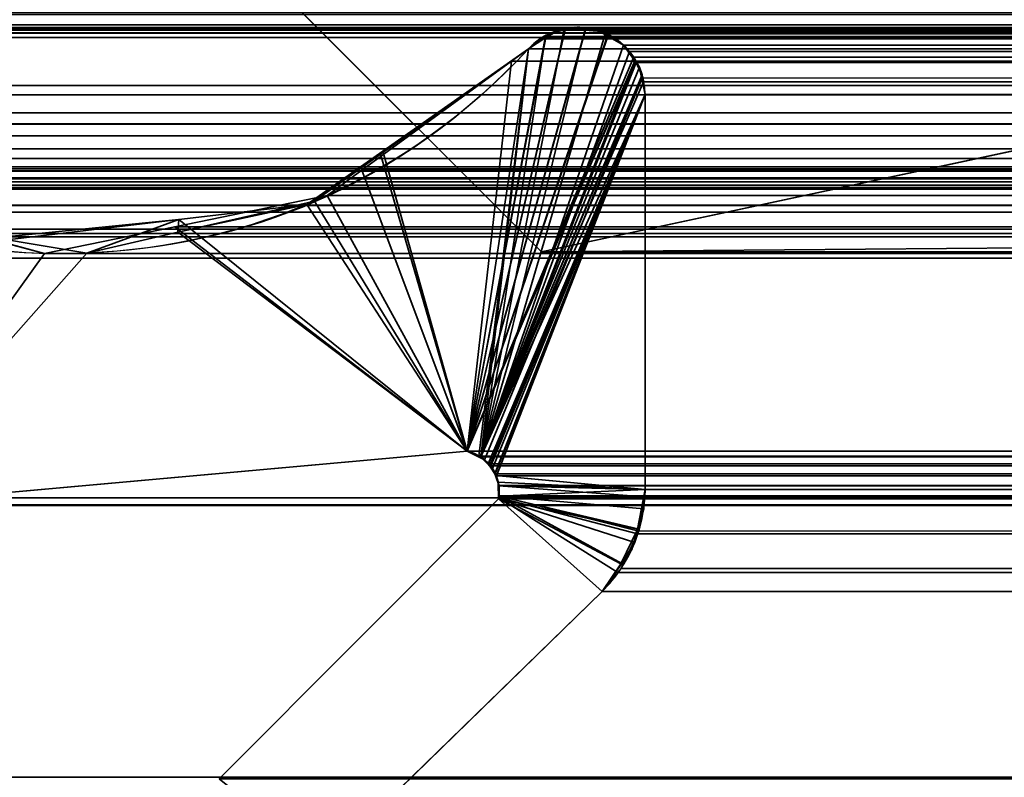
# Model space of a CAD drawing. Header units: millimetres. Extents: x -603 to 3703, y -115 to 249.
# Tile 771 of 1056: x 2499.66 to 2504.07, y 2.65 to 6.04. Entities that reach past the tile are written whole.
import ezdxf

# ---------------------------------------------------------------- set-up
doc = ezdxf.new("R2010")
doc.units = ezdxf.units.MM
doc.layers.add('151', color=7, linetype='Continuous', true_color=0xffffff)

# ---------------------------------------------------------------- blocks, each defined once
blk = doc.blocks.new('UG_SURFACE_003')
at = {"layer": '151', "color": 252, "linetype": 'Continuous', "lineweight": 35}
for points in [[(3703.0001, -13.3, 2212.25), (3703.0001, 230.4, 2212.25), (2296.9999, 230.4, 2212.25), (2296.9999, -13.3, 2212.25)], [(2447, -13.3, 2062.2499), (2447, 230.4, 2062.2499), (3553, 230.4, 2062.2499), (3553, -13.3, 2062.2499)]]:
    blk.add_3dface(points, dxfattribs=at)
blk = doc.blocks.new('UG_SURFACE_206')
at = {"layer": '151', "color": 252, "linetype": 'Continuous', "lineweight": 35}
for points in [[(2539.3, 13.42, 2008.75), (2539.3, 13, 2008.75), (2502.0001, 5, 2008.75), (2497.4999, 9.5, 2008.75)], [(3446.8, 13, 2010.2501), (3444.2999, 13, 2010.2501), (2497.4999, 9.5, 2010.2501), (2502.0001, 5, 2010.2501)], [(3497.9999, 5, 2008.75), (2502.0001, 5, 2008.75), (2539.3, 13, 2008.75), (2541.8, 13, 2008.75)], [(2502.0001, 5, 2010.2501), (3458.2, 13, 2010.2501), (3446.8, 13, 2010.2501)], [(2502.0001, 5, 2010.2501), (3497.9999, 5, 2010.2501), (3460.7, 13, 2010.2501), (3458.2, 13, 2010.2501)], [(2497.4999, 9.5, 2010.2501), (2497.4999, 9.5, 2008.75), (2502.0001, 5, 2008.75), (2502.0001, 5, 2010.2501)], [(3497.9999, 5, 2008.75), (3497.9999, 5, 2010.2501), (2502.0001, 5, 2010.2501), (2502.0001, 5, 2008.75)]]:
    blk.add_3dface(points, dxfattribs=at)
blk = doc.blocks.new('UG_SURFACE_222')
at = {"layer": '151', "color": 7, "linetype": 'Continuous', "lineweight": 35}
for points in [[(2501.6658, 4.1071, -7.75), (2502.1052, 5.9951, -7.75), (2502.1501, 6.0064, -7.75), (2502.1963, 5.9997, -7.75)], [(2501.6658, 4.1071, -7.75), (2502.1963, 5.9997, -7.75), (2502.2597, 5.9906, -7.75), (2502.295, 5.9696, -7.75)], [(2502.1968, 5.9944, 2005.053), (2502.1501, 6.0064, -7.75), (2502.1052, 5.9951, -7.75)], [(2502.1968, 5.9944, 2005.053), (2502.1963, 5.9997, -7.75), (2502.1501, 6.0064, -7.75)], [(2502.1963, 5.9997, -7.75), (2502.1968, 5.9944, 2005.053), (2502.2492, 5.9939, 2005.0008)], [(2502.2492, 5.9939, 2005.0008), (2502.2597, 5.9906, -7.75), (2502.1963, 5.9997, -7.75)], [(2501.6658, 4.1071, 2005.5842), (2502.1036, 5.9952, 2005.1463), (2502.0807, 5.9954, 2005.1694), (2502.0185, 5.9606, 2005.2316)], [(2502.1968, 5.9944, 2005.053), (2502.1036, 5.9952, 2005.1463), (2501.6658, 4.1071, 2005.5842)], [(2502.0177, 5.9668, -7.75), (2502.0306, 5.9764, -7.75), (2502.1052, 5.9951, -7.75), (2501.6658, 4.1071, -7.75)], [(2502.296, 5.9673, 2004.9541), (2502.2492, 5.9939, 2005.0008), (2502.1968, 5.9944, 2005.053), (2501.6658, 4.1071, 2005.5842)], [(2502.295, 5.9696, -7.75), (2502.3668, 5.9269, -7.75), (2502.4173, 5.8558, -7.75), (2501.6658, 4.1071, -7.75)], [(2502.4123, 5.8734, 2004.8378), (2502.3668, 5.9269, 2004.8833), (2502.296, 5.9673, 2004.9541), (2501.6658, 4.1071, 2005.5842)], [(2501.6658, 4.1071, -7.75), (2501.9407, 5.9099, -7.75), (2502.0177, 5.9668, -7.75)], [(2502.0185, 5.9606, 2005.2316), (2501.9574, 5.9264, 2005.2927), (2501.9407, 5.9099, 2005.3091), (2501.6658, 4.1071, 2005.5842)], [(2502.0185, 5.9606, 2005.2316), (2502.0177, 5.9668, -7.75), (2501.9407, 5.9099, -7.75)], [(2501.9407, 5.9099, -7.75), (2501.9574, 5.9264, 2005.2927), (2502.0185, 5.9606, 2005.2316)], [(2502.0306, 5.9764, -7.75), (2502.0177, 5.9668, -7.75), (2502.0185, 5.9606, 2005.2316)], [(2502.0306, 5.9764, -7.75), (2502.0185, 5.9606, 2005.2316), (2502.0807, 5.9954, 2005.1694)], [(2502.0306, 5.9764, -7.75), (2502.0807, 5.9954, 2005.1694), (2502.1036, 5.9952, 2005.1463)], [(2502.1036, 5.9952, 2005.1463), (2502.1052, 5.9951, -7.75), (2502.0306, 5.9764, -7.75)], [(2502.1052, 5.9951, -7.75), (2502.1036, 5.9952, 2005.1463), (2502.1968, 5.9944, 2005.053)], [(2502.2492, 5.9939, 2005.0008), (2502.295, 5.9696, -7.75), (2502.2597, 5.9906, -7.75)], [(2502.2492, 5.9939, 2005.0008), (2502.296, 5.9673, 2004.9541), (2502.295, 5.9696, -7.75)], [(2502.295, 5.9696, -7.75), (2502.296, 5.9673, 2004.9541), (2502.3668, 5.9269, 2004.8833)], [(2502.3668, 5.9269, 2004.8833), (2502.3668, 5.9269, -7.75), (2502.295, 5.9696, -7.75)], [(2501.2779, 5.4379, -7.75), (2501.2887, 5.4518, 2005.9614), (2501.9407, 5.9099, 2005.3091)], [(2501.9407, 5.9099, 2005.3091), (2501.9407, 5.9099, -7.75), (2501.2779, 5.4379, -7.75)], [(2501.2779, 5.4379, -7.75), (2501.9407, 5.9099, -7.75), (2501.6658, 4.1071, -7.75)], [(2501.6658, 4.1071, 2005.5842), (2501.9407, 5.9099, 2005.3091), (2501.2887, 5.4518, 2005.9614)], [(2501.9407, 5.9099, -7.75), (2501.9407, 5.9099, 2005.3091), (2501.9574, 5.9264, 2005.2927)], [(2502.3668, 5.9269, -7.75), (2502.3668, 5.9269, 2004.8833), (2502.4123, 5.8734, 2004.8378)], [(2502.4123, 5.8734, 2004.8378), (2502.4173, 5.8558, -7.75), (2502.3668, 5.9269, -7.75)], [(2501.6658, 4.1071, 2005.5842), (2502.4199, 5.8573, 2004.8301), (2502.4123, 5.8734, 2004.8378)], [(2502.4123, 5.8734, 2004.8378), (2502.4199, 5.8573, 2004.8301), (2502.4173, 5.8558, -7.75)], [(2502.4199, 5.8573, 2004.8301), (2501.6658, 4.1071, 2005.5842), (2501.7235, 4.0792, 2005.5263)], [(2502.4173, 5.8558, -7.75), (2502.4376, 5.8271, -7.75), (2501.7245, 4.083, -7.75), (2501.6658, 4.1071, -7.75)], [(2502.4502, 5.793, 2004.7996), (2502.4199, 5.8573, 2004.8301), (2501.7235, 4.0792, 2005.5263)], [(2501.7245, 4.083, -7.75), (2502.4376, 5.8271, -7.75), (2502.4474, 5.7817, -7.75)], [(2502.4376, 5.8271, -7.75), (2502.4173, 5.8558, -7.75), (2502.4199, 5.8573, 2004.8301)], [(2502.4376, 5.8271, -7.75), (2502.4199, 5.8573, 2004.8301), (2502.4502, 5.793, 2004.7996)], [(2502.4502, 5.793, 2004.7996), (2502.4474, 5.7817, -7.75), (2502.4376, 5.8271, -7.75)], [(2501.7235, 4.0792, 2005.5263), (2501.7447, 4.069, 2005.5051), (2502.4519, 5.7826, 2004.7982), (2502.4502, 5.793, 2004.7996)], [(2502.4474, 5.7817, -7.75), (2502.4633, 5.7056, -7.75), (2501.7278, 4.0816, -7.75), (2501.7245, 4.083, -7.75)], [(2502.4633, 5.7056, 2004.7867), (2502.4519, 5.7826, 2004.7982), (2501.7447, 4.069, 2005.5051), (2501.7667, 4.0415, 2005.4834)], [(2502.4502, 5.793, 2004.7996), (2502.4519, 5.7826, 2004.7982), (2502.4474, 5.7817, -7.75)], [(2502.4474, 5.7817, -7.75), (2502.4519, 5.7826, 2004.7982), (2502.4633, 5.7056, 2004.7867)], [(2502.4633, 5.7056, 2004.7867), (2502.4633, 5.7056, -7.75), (2502.4474, 5.7817, -7.75)], [(2501.7667, 4.0429, -7.75), (2501.7278, 4.0816, -7.75), (2502.4633, 5.7056, -7.75)], [(2502.4633, 5.7056, -7.75), (2501.7803, 4.0294, -7.75), (2501.7667, 4.0429, -7.75)], [(2501.7667, 4.0415, 2005.4834), (2501.7912, 4.0105, 2005.4588), (2502.4633, 5.7056, 2004.7867)], [(2501.7936, 3.9977, -7.75), (2501.7803, 4.0294, -7.75), (2502.4633, 5.7056, -7.75), (2502.4633, 3.935, -7.75)], [(2502.4633, 3.935, 2004.7867), (2502.4633, 5.7056, 2004.7867), (2501.7912, 4.0105, 2005.4588), (2501.7951, 3.998, 2005.455)], [(2502.4633, 5.7056, 2004.7867), (2502.4633, 3.935, 2004.7867), (2502.4633, 3.935, -7.75), (2502.4633, 5.7056, -7.75)], [(2500.9487, 5.2131, 2006.3012), (2501.2887, 5.4518, 2005.9614), (2501.2779, 5.4379, -7.75)], [(2501.2887, 5.4518, 2005.9614), (2500.9487, 5.2131, 2006.3012), (2501.6658, 4.1071, 2005.5842)], [(2500.9487, 5.2131, 2006.3012), (2501.2779, 5.4379, -7.75), (2500.9825, 5.2275, -7.75)], [(2501.6658, 4.1071, -7.75), (2500.9825, 5.2275, -7.75), (2501.2779, 5.4379, -7.75)], [(2500.9487, 5.2131, 2006.3012), (2500.9825, 5.2275, -7.75), (2500.3707, 5.0877, -7.75)], [(2500.3707, 5.0877, -7.75), (2500.9825, 5.2275, -7.75), (2501.6658, 4.1071, -7.75)], [(2500.3707, 5.0877, -7.75), (2500.375, 5.1452, 2006.875), (2500.9487, 5.2131, 2006.3012)], [(2501.6658, 4.1071, 2005.5842), (2500.9487, 5.2131, 2006.3012), (2500.375, 5.1452, 2006.875)], [(2498.9631, 3.8635, 2008.287), (2501.6658, 4.1071, 2005.5842), (2500.375, 5.1452, 2006.875), (2499.5408, 5.0464, 2007.7093)], [(2499.552, 5.0629, -7.75), (2499.5408, 5.0464, 2007.7093), (2500.375, 5.1452, 2006.875)], [(2500.375, 5.1452, 2006.875), (2499.9633, 4.9946, -7.75), (2499.552, 5.0629, -7.75)], [(2500.375, 5.1452, 2006.875), (2500.3707, 5.0877, -7.75), (2499.9633, 4.9946, -7.75)], [(2501.6658, 4.1071, -7.75), (2498.9631, 3.8635, -7.75), (2499.9633, 4.9946, -7.75), (2500.3707, 5.0877, -7.75)], [(2499.552, 5.0629, -7.75), (2499.9633, 4.9946, -7.75), (2498.9631, 3.8635, -7.75)], [(2498.9631, 3.8635, -7.75), (2501.6658, 4.1071, -7.75), (2501.6658, 4.1071, 2005.5842), (2498.9631, 3.8635, 2008.287)], [(2501.6658, 4.1071, -7.75), (2501.7245, 4.083, -7.75), (2501.7235, 4.0792, 2005.5263)], [(2501.7235, 4.0792, 2005.5263), (2501.6658, 4.1071, 2005.5842), (2501.6658, 4.1071, -7.75)], [(2501.7447, 4.069, 2005.5051), (2501.7235, 4.0792, 2005.5263), (2501.7245, 4.083, -7.75)], [(2501.7245, 4.083, -7.75), (2501.7278, 4.0816, -7.75), (2501.7667, 4.0415, 2005.4834)], [(2501.7667, 4.0415, 2005.4834), (2501.7447, 4.069, 2005.5051), (2501.7245, 4.083, -7.75)], [(2501.7278, 4.0816, -7.75), (2501.7667, 4.0429, -7.75), (2501.7667, 4.0415, 2005.4834)], [(2501.7667, 4.0429, -7.75), (2501.7803, 4.0294, -7.75), (2501.7951, 3.998, 2005.455)], [(2501.7951, 3.998, 2005.455), (2501.7912, 4.0105, 2005.4588), (2501.7667, 4.0429, -7.75)], [(2501.7912, 4.0105, 2005.4588), (2501.7667, 4.0415, 2005.4834), (2501.7667, 4.0429, -7.75)], [(2501.7803, 4.0294, -7.75), (2501.7936, 3.9977, -7.75), (2501.7951, 3.998, 2005.455)], [(2501.8084, 3.9554, 2005.4417), (2501.7951, 3.998, 2005.455), (2501.7936, 3.9977, -7.75)], [(2502.4633, 3.935, -7.75), (2501.806, 3.9681, -7.75), (2501.7936, 3.9977, -7.75)], [(2501.8084, 3.9554, 2005.4417), (2501.7936, 3.9977, -7.75), (2501.806, 3.9681, -7.75)], [(2501.7951, 3.998, 2005.455), (2501.8084, 3.9554, 2005.4417), (2502.4633, 3.935, 2004.7867)], [(2501.806, 3.9526, -7.75), (2501.806, 3.9681, -7.75), (2502.4633, 3.935, -7.75)], [(2501.8084, 3.9554, 2005.4417), (2501.806, 3.9681, -7.75), (2501.806, 3.9526, -7.75)], [(2501.806, 3.9526, -7.75), (2501.8084, 3.9526, 2005.4417), (2501.8084, 3.9554, 2005.4417)], [(2501.8063, 3.9051, -7.75), (2501.806, 3.9526, -7.75), (2502.4633, 3.935, -7.75)], [(2501.8084, 3.9526, 2005.4417), (2501.806, 3.9526, -7.75), (2501.8063, 3.9051, -7.75)], [(2501.8063, 3.9051, -7.75), (2501.8082, 3.9051, 2005.4417), (2501.8084, 3.9526, 2005.4417)], [(2502.4633, 3.935, -7.75), (2502.4292, 3.7578, -7.75), (2501.8063, 3.8936, -7.75), (2501.8063, 3.9051, -7.75)], [(2502.4633, 3.935, 2004.7867), (2501.8084, 3.9554, 2005.4417), (2501.8084, 3.9526, 2005.4417), (2501.8082, 3.9051, 2005.4417)], [(2502.4576, 3.8494, 2004.7925), (2502.4633, 3.935, 2004.7867), (2501.8082, 3.9051, 2005.4417)], [(2502.4292, 3.7578, -7.75), (2502.4633, 3.935, -7.75), (2502.4633, 3.935, 2004.7867)], [(2502.4633, 3.935, 2004.7867), (2502.4576, 3.8494, 2004.7925), (2502.4292, 3.7578, -7.75)], [(2502.2712, 3.4787, -7.75), (2501.0231, 2.2621, -7.75), (2500.5558, 2.6395, -7.75), (2501.8063, 3.8936, -7.75)], [(2501.0231, 2.2621, 2006.227), (2502.2712, 3.4787, 2004.9789), (2501.8063, 3.8936, 2005.4436), (2500.5558, 2.6395, 2006.6943)], [(2501.8063, 3.8936, -7.75), (2500.5558, 2.6395, -7.75), (2500.5558, 2.6395, 2006.6943), (2501.8063, 3.8936, 2005.4436)], [(2501.8082, 3.9049, 2005.4417), (2501.8063, 3.9051, -7.75), (2501.8063, 3.8936, -7.75)], [(2501.8082, 3.9049, 2005.4417), (2501.8082, 3.9051, 2005.4417), (2501.8063, 3.9051, -7.75)], [(2501.8082, 3.9049, 2005.4417), (2501.8063, 3.8936, 2005.4436), (2502.2712, 3.4787, 2004.9789), (2502.3596, 3.6037, 2004.8904)], [(2501.8063, 3.8936, -7.75), (2501.8063, 3.8936, 2005.4436), (2501.8082, 3.9049, 2005.4417)], [(2501.8063, 3.8936, -7.75), (2502.3541, 3.6031, -7.75), (2502.2712, 3.4787, -7.75)], [(2501.8063, 3.8936, -7.75), (2502.4178, 3.6987, -7.75), (2502.3541, 3.6031, -7.75)], [(2502.4292, 3.7578, -7.75), (2502.4178, 3.6987, -7.75), (2501.8063, 3.8936, -7.75)], [(2501.8082, 3.9051, 2005.4417), (2501.8082, 3.9049, 2005.4417), (2502.4314, 3.7599, 2004.8187), (2502.4576, 3.8494, 2004.7925)], [(2502.3596, 3.6037, 2004.8904), (2502.404, 3.6663, 2004.8461), (2502.4314, 3.7599, 2004.8187), (2501.8082, 3.9049, 2005.4417)], [(2502.4576, 3.8494, 2004.7925), (2502.4314, 3.7599, 2004.8187), (2502.4292, 3.7578, -7.75)], [(2502.3541, 3.6031, -7.75), (2502.4178, 3.6987, -7.75), (2502.4314, 3.7599, 2004.8187)], [(2502.4314, 3.7599, 2004.8187), (2502.404, 3.6663, 2004.8461), (2502.3541, 3.6031, -7.75)], [(2502.4178, 3.6987, -7.75), (2502.4292, 3.7578, -7.75), (2502.4314, 3.7599, 2004.8187)], [(2502.404, 3.6663, 2004.8461), (2502.3596, 3.6037, 2004.8904), (2502.3541, 3.6031, -7.75)], [(2502.2712, 3.4787, -7.75), (2502.3541, 3.6031, -7.75), (2502.3596, 3.6037, 2004.8904)], [(2502.3596, 3.6037, 2004.8904), (2502.2712, 3.4787, 2004.9789), (2502.2712, 3.4787, -7.75)], [(2502.2712, 3.4787, 2004.9789), (2501.0231, 2.2621, 2006.227), (2501.0231, 2.2621, -7.75), (2502.2712, 3.4787, -7.75)]]:
    blk.add_3dface(points, dxfattribs=at)
blk = doc.blocks.new('UG_SURFACE_223')
at = {"layer": '151', "color": 7, "linetype": 'Continuous', "lineweight": 35}
for points in [[(2496.0001, 11.8277, 2011.25), (2496.0001, 5.7035, 2011.25), (3503.9999, 5.7035, 2011.25), (3503.9999, 11.8277, 2011.25)], [(2495.5108, 5.2872, 2011.7393), (2489.2921, 6.3024, 2017.9579), (3510.7079, 6.3024, 2017.9579), (3504.4892, 5.2872, 2011.7393)], [(3512.5291, 6.2483, 2019.7792), (3513.1931, 6.0016, 2020.4432), (2486.8069, 6.0016, 2020.4432), (2487.4709, 6.2483, 2019.7792)], [(2497.6017, 6.1057, 2009.6483), (3502.3983, 6.1057, 2009.6483), (3502.0821, 5.7463, 2009.3322), (2497.9179, 5.7463, 2009.3322)], [(2486.5315, 6.0638, 2020.7186), (2486.6159, 6.0181, 2020.6342), (3513.3839, 6.0204, 2020.6339)], [(3513.3839, 6.0204, 2020.6339), (3513.4592, 6.0552, 2020.7093), (2486.5315, 6.0638, 2020.7186)], [(3512.1326, 6.0214, 2019.3827), (2487.8535, 6.0731, 2019.3965), (2487.8714, 5.981, 2019.3784)], [(3512.1326, 6.0214, 2019.3827), (3512.1465, 6.0731, 2019.3965), (2487.8535, 6.0731, 2019.3965)], [(3513.3839, 6.0204, 2020.6339), (2486.6159, 6.0181, 2020.6342), (2486.6393, 6.0054, 2020.6108)], [(3513.3388, 5.9996, 2020.5886), (3513.3839, 6.0204, 2020.6339), (2486.6393, 6.0054, 2020.6108)], [(2486.6393, 6.0054, 2020.6108), (2486.707, 5.999, 2020.5429), (3513.2933, 6.0002, 2020.5433)], [(3513.2933, 6.0002, 2020.5433), (3513.3388, 5.9996, 2020.5886), (2486.6393, 6.0054, 2020.6108)], [(2486.707, 5.999, 2020.5429), (2486.763, 5.9938, 2020.4871), (3513.1931, 6.0016, 2020.4432)], [(3513.1931, 6.0016, 2020.4432), (3513.2933, 6.0002, 2020.5433), (2486.707, 5.999, 2020.5429)], [(2486.763, 5.9938, 2020.4871), (2486.8069, 6.0016, 2020.4432), (3513.1931, 6.0016, 2020.4432)], [(2487.8714, 5.981, 2019.3784), (3512.1284, 5.9608, 2019.3784), (3512.1326, 6.0214, 2019.3827)], [(2502.1012, 6.0002, 2005.1489), (2502.1017, 6.0005, 2005.1482), (2502.1935, 5.9933, 2005.0566), (2501.7271, 4.082, 2005.5227)], [(2501.7271, 4.082, 2005.5227), (2502.017, 5.9647, 2005.233), (2502.1012, 6.0002, 2005.1489)], [(3497.8981, 5.9947, 2005.1479), (2502.1012, 6.0002, 2005.1489), (2502.017, 5.9647, 2005.233)], [(2502.1017, 6.0005, 2005.1482), (2502.1012, 6.0002, 2005.1489), (3497.8981, 5.9947, 2005.1479)], [(2502.1935, 5.9933, 2005.0566), (2502.1017, 6.0005, 2005.1482), (3497.8981, 5.9947, 2005.1479)], [(3497.8981, 5.9947, 2005.1479), (3497.8697, 6.0049, 2005.1198), (2502.1935, 5.9933, 2005.0566)], [(3497.8697, 6.0049, 2005.1198), (3497.8065, 5.9969, 2005.0566), (2502.1935, 5.9933, 2005.0566)], [(3512.1751, 2.6459, 2019.4249), (3512.1284, 5.9608, 2019.3784), (2487.8716, 5.9608, 2019.3784), (2487.8249, 2.6459, 2019.4249)], [(2487.8714, 5.981, 2019.3784), (2487.8716, 5.9608, 2019.3784), (3512.1284, 5.9608, 2019.3784)], [(2502.1935, 5.9933, 2005.0566), (2502.2686, 5.9874, 2004.9815), (2502.2843, 5.9776, 2004.9655), (2501.7271, 4.082, 2005.5227)], [(2502.2843, 5.9776, 2004.9655), (2502.3668, 5.9269, 2004.8833), (2501.7271, 4.082, 2005.5227)], [(2501.7271, 4.082, 2005.5227), (2501.9407, 5.9099, 2005.3091), (2501.9925, 5.9543, 2005.2576), (2502.017, 5.9647, 2005.233)], [(2501.9925, 5.9543, 2005.2576), (2501.9407, 5.9099, 2005.3091), (3498.0593, 5.9099, 2005.3091)], [(3497.983, 5.9639, 2005.233), (2502.017, 5.9647, 2005.233), (2501.9925, 5.9543, 2005.2576)], [(2501.9925, 5.9543, 2005.2576), (3498.0054, 5.9558, 2005.2552), (3497.983, 5.9639, 2005.233)], [(2501.9925, 5.9543, 2005.2576), (3498.0593, 5.9099, 2005.3091), (3498.0054, 5.9558, 2005.2552)], [(2502.017, 5.9647, 2005.233), (3497.983, 5.9639, 2005.233), (3497.8981, 5.9947, 2005.1479)], [(2502.2686, 5.9874, 2004.9815), (2502.1935, 5.9933, 2005.0566), (3497.8065, 5.9969, 2005.0566)], [(2502.2686, 5.9874, 2004.9815), (3497.8065, 5.9969, 2005.0566), (3497.7314, 5.9874, 2004.9815)], [(3497.7314, 5.9874, 2004.9815), (2502.2843, 5.9776, 2004.9655), (2502.2686, 5.9874, 2004.9815)], [(3497.7314, 5.9874, 2004.9815), (3497.7157, 5.9776, 2004.9655), (2502.2843, 5.9776, 2004.9655)], [(2502.2843, 5.9776, 2004.9655), (3497.7157, 5.9776, 2004.9655), (3497.6332, 5.9269, 2004.8833), (2502.3668, 5.9269, 2004.8833)], [(2501.7192, 4.0853, 2005.5308), (2501.6658, 4.1071, 2005.5842), (2501.8647, 5.8544, 2005.3852), (2501.9407, 5.9099, 2005.3091)], [(2501.9407, 5.9099, 2005.3091), (2501.7271, 4.082, 2005.5227), (2501.7192, 4.0853, 2005.5308)], [(2501.7271, 4.082, 2005.5227), (2502.3668, 5.9269, 2004.8833), (2502.3935, 5.8985, 2004.8566)], [(2501.8647, 5.8544, 2005.3852), (3498.1353, 5.8544, 2005.3852), (3498.0593, 5.9099, 2005.3091), (2501.9407, 5.9099, 2005.3091)], [(2502.3935, 5.8985, 2004.8566), (2502.3668, 5.9269, 2004.8833), (3497.6332, 5.9269, 2004.8833)], [(3497.6332, 5.9269, 2004.8833), (2502.4126, 5.873, 2004.8375), (2502.3935, 5.8985, 2004.8566)], [(2502.4126, 5.873, 2004.8375), (3497.6332, 5.9269, 2004.8833), (3497.5743, 5.8501, 2004.8244)], [(2502.3935, 5.8985, 2004.8566), (2502.4126, 5.873, 2004.8375), (2502.4235, 5.8482, 2004.8265), (2501.7271, 4.082, 2005.5227)], [(3497.5743, 5.8501, 2004.8244), (2502.4235, 5.8482, 2004.8265), (2502.4126, 5.873, 2004.8375)], [(2501.1947, 5.3663, 2006.0551), (2501.8647, 5.8544, 2005.3852), (2501.6658, 4.1071, 2005.5842)], [(2501.1947, 5.3663, 2006.0551), (3498.8053, 5.3663, 2006.0551), (3498.1353, 5.8544, 2005.3852), (2501.8647, 5.8544, 2005.3852)], [(2502.4235, 5.8482, 2004.8265), (2502.4543, 5.7791, 2004.7958), (2502.4562, 5.7623, 2004.7936), (2501.7271, 4.082, 2005.5227)], [(2502.4543, 5.7791, 2004.7958), (2502.4235, 5.8482, 2004.8265), (3497.5743, 5.8501, 2004.8244)], [(2502.4543, 5.7791, 2004.7958), (3497.5743, 5.8501, 2004.8244), (3497.5722, 5.8473, 2004.8223)], [(3497.5722, 5.8473, 2004.8223), (2502.4562, 5.7623, 2004.7936), (2502.4543, 5.7791, 2004.7958)], [(2502.4562, 5.7623, 2004.7936), (3497.5722, 5.8473, 2004.8223), (3497.5462, 5.7807, 2004.7963)], [(3497.5462, 5.7807, 2004.7963), (3497.5438, 5.7623, 2004.7939), (2502.4562, 5.7623, 2004.7936)], [(2498.4999, 5.3308, 2008.75), (2497.9179, 5.7463, 2009.3322), (3502.0821, 5.7463, 2009.3322)], [(2498.4999, 5.3308, 2008.75), (3502.0821, 5.7463, 2009.3322), (3501.5001, 5.3308, 2008.75)], [(2501.761, 4.051, 2005.4891), (2501.7271, 4.082, 2005.5227), (2502.4562, 5.7623, 2004.7936), (2502.4633, 5.7056, 2004.7867)], [(2502.4562, 5.7623, 2004.7936), (3497.5438, 5.7623, 2004.7939), (3497.5367, 5.7056, 2004.7867)], [(3497.5367, 5.7056, 2004.7867), (2502.4633, 5.7056, 2004.7867), (2502.4562, 5.7623, 2004.7936)], [(3504.0145, 5.5934, 2011.2646), (2496.0001, 5.7035, 2011.25), (2495.9924, 5.6228, 2011.2576)], [(3504.0145, 5.5934, 2011.2646), (3503.9999, 5.7035, 2011.25), (2496.0001, 5.7035, 2011.25)], [(2502.4633, 5.7056, 2004.7867), (2501.7719, 4.041, 2005.4781), (2501.761, 4.051, 2005.4891)], [(2501.792, 4.0059, 2005.4579), (2501.7719, 4.041, 2005.4781), (2502.4633, 5.7056, 2004.7867)], [(2502.4633, 5.7056, 2004.7867), (2501.7974, 3.9967, 2005.4526), (2501.792, 4.0059, 2005.4579)], [(2502.4633, 5.7056, 2004.7867), (2502.4633, 3.935, 2004.7867), (2501.8086, 3.9533, 2005.4414), (2501.7974, 3.9967, 2005.4526)], [(3497.5367, 5.7056, 2004.7867), (3497.5367, 3.935, 2004.7867), (2502.4633, 3.935, 2004.7867), (2502.4633, 5.7056, 2004.7867)], [(2495.9924, 5.6228, 2011.2576), (2495.976, 5.5732, 2011.2741), (3504.0231, 5.5726, 2011.2729)], [(2495.9924, 5.6228, 2011.2576), (3504.0231, 5.5726, 2011.2729), (3504.0145, 5.5934, 2011.2646)], [(3504.0538, 5.4968, 2011.3039), (2495.976, 5.5732, 2011.2741), (2495.9586, 5.521, 2011.2913)], [(3504.0538, 5.4968, 2011.3039), (3504.0231, 5.5726, 2011.2729), (2495.976, 5.5732, 2011.2741)], [(2495.9586, 5.521, 2011.2913), (2495.9192, 5.4625, 2011.3308), (3504.0808, 5.4631, 2011.3308)], [(2495.9586, 5.521, 2011.2913), (3504.0808, 5.4631, 2011.3308), (3504.0538, 5.4968, 2011.3039)], [(3504.1373, 5.392, 2011.3871), (2495.9192, 5.4625, 2011.3308), (2495.8894, 5.4187, 2011.3604)], [(3504.1373, 5.392, 2011.3871), (3504.0808, 5.4631, 2011.3308), (2495.9192, 5.4625, 2011.3308)], [(3510.7164, 5.3809, 2017.9663), (2489.1746, 5.3615, 2018.0752), (2489.1782, 5.3634, 2018.0717)], [(3510.7164, 5.3809, 2017.9663), (3510.8247, 5.3519, 2018.0745), (2489.1746, 5.3615, 2018.0752)], [(2489.1782, 5.3634, 2018.0717), (2489.3107, 5.381, 2017.9391), (3510.6893, 5.381, 2017.9391)], [(3510.6893, 5.381, 2017.9391), (3510.7164, 5.3809, 2017.9663), (2489.1782, 5.3634, 2018.0717)], [(2489.3107, 5.381, 2017.9391), (2498.4148, 3.8982, 2008.8351), (3501.5852, 3.8982, 2008.8351), (3510.6893, 5.381, 2017.9391)], [(2495.8894, 5.4187, 2011.3604), (2495.8293, 5.3728, 2011.4207), (3504.1702, 5.3722, 2011.42)], [(2495.8894, 5.4187, 2011.3604), (3504.1702, 5.3722, 2011.42), (3504.1373, 5.392, 2011.3871)], [(2489.0571, 5.2979, 2018.193), (2489.1746, 5.3615, 2018.0752), (3510.8247, 5.3519, 2018.0745)], [(3510.8247, 5.3519, 2018.0745), (3510.8976, 5.3323, 2018.1475), (2489.0571, 5.2979, 2018.193)], [(3504.2794, 5.3064, 2011.5294), (2495.8293, 5.3728, 2011.4207), (2495.77, 5.3276, 2011.4801)], [(3504.2794, 5.3064, 2011.5294), (3504.1702, 5.3722, 2011.42), (2495.8293, 5.3728, 2011.4207)], [(2501.6658, 4.1071, 2005.5842), (2501.039, 5.2528, 2006.211), (2501.1947, 5.3663, 2006.0551)], [(3498.961, 5.2528, 2006.211), (2501.1947, 5.3663, 2006.0551), (2501.039, 5.2528, 2006.211)], [(3498.961, 5.2528, 2006.211), (3498.8053, 5.3663, 2006.0551), (2501.1947, 5.3663, 2006.0551)], [(3511.0202, 5.2345, 2018.2703), (2489.028, 5.2822, 2018.2219), (2489.0571, 5.2979, 2018.193)], [(3510.8976, 5.3323, 2018.1475), (3510.942, 5.2969, 2018.1921), (2489.0571, 5.2979, 2018.193)], [(2489.0571, 5.2979, 2018.193), (3510.942, 5.2969, 2018.1921), (3511.0202, 5.2345, 2018.2703)], [(3504.2853, 5.3054, 2011.5354), (2495.7139, 5.3143, 2011.5359), (2495.5931, 5.2853, 2011.657)], [(2495.5931, 5.2853, 2011.657), (3504.4067, 5.2844, 2011.6568), (3504.2853, 5.3054, 2011.5354)], [(2495.77, 5.3276, 2011.4801), (2495.7139, 5.3143, 2011.5359), (3504.2853, 5.3054, 2011.5354)], [(2495.77, 5.3276, 2011.4801), (3504.2853, 5.3054, 2011.5354), (3504.2794, 5.3064, 2011.5294)], [(3501.5001, 5.3308, 2008.75), (3501.3254, 5.2845, 2008.5754), (2498.6746, 5.2845, 2008.5754), (2498.4999, 5.3308, 2008.75)], [(3511.0202, 5.2345, 2018.2703), (2488.965, 5.2088, 2018.285), (2489.028, 5.2822, 2018.2219)], [(2495.5618, 5.2822, 2011.688), (2495.5108, 5.2872, 2011.7393), (3504.4892, 5.2872, 2011.7393)], [(2495.5788, 5.2819, 2011.6713), (2495.5618, 5.2822, 2011.688), (3504.4892, 5.2872, 2011.7393)], [(3504.4892, 5.2872, 2011.7393), (3504.4212, 5.2819, 2011.6713), (2495.5788, 5.2819, 2011.6713)], [(3504.4067, 5.2844, 2011.6568), (2495.5931, 5.2853, 2011.657), (2495.5788, 5.2819, 2011.6713)], [(2495.5788, 5.2819, 2011.6713), (3504.4212, 5.2819, 2011.6713), (3504.4067, 5.2844, 2011.6568)], [(2498.6746, 5.2845, 2008.5754), (3501.3254, 5.2845, 2008.5754), (3500.5047, 5.0668, 2007.7548), (2499.4953, 5.0668, 2007.7548)], [(2500.3569, 5.113, 2006.8929), (2501.039, 5.2528, 2006.211), (2501.6658, 4.1071, 2005.5842)], [(2501.039, 5.2528, 2006.211), (2500.3569, 5.113, 2006.8929), (3499.6431, 5.113, 2006.8929)], [(2501.039, 5.2528, 2006.211), (3499.6431, 5.113, 2006.8929), (3498.961, 5.2528, 2006.211)], [(3511.0614, 5.178, 2018.3115), (2488.9386, 5.178, 2018.3115), (2488.965, 5.2088, 2018.285)], [(3511.0202, 5.2345, 2018.2703), (3511.0366, 5.2122, 2018.2865), (2488.965, 5.2088, 2018.285)], [(2488.965, 5.2088, 2018.285), (3511.0366, 5.2122, 2018.2865), (3511.0614, 5.178, 2018.3115)], [(3511.0614, 5.178, 2018.3115), (2488.9042, 5.1012, 2018.3458), (2488.9386, 5.178, 2018.3115)], [(3511.0614, 5.178, 2018.3115), (3511.0958, 5.1012, 2018.3458), (2488.9042, 5.1012, 2018.3458)], [(3511.1043, 5.0824, 2018.3544), (2488.8775, 4.9715, 2018.3723), (2488.8957, 5.0824, 2018.3544)], [(3511.1043, 5.0824, 2018.3544), (3511.1225, 4.9715, 2018.3723), (2488.8775, 4.9715, 2018.3723)], [(2488.8957, 5.0824, 2018.3544), (2488.9042, 5.1012, 2018.3458), (3511.0958, 5.1012, 2018.3458), (3511.1043, 5.0824, 2018.3544)], [(2501.6658, 4.1071, 2005.5842), (2498.9631, 3.8635, 2008.287), (2499.7728, 4.9932, 2007.4773), (2500.3569, 5.113, 2006.8929)], [(3500.2272, 4.9932, 2007.4773), (2500.3569, 5.113, 2006.8929), (2499.7728, 4.9932, 2007.4773)], [(3500.2272, 4.9932, 2007.4773), (3499.6431, 5.113, 2006.8929), (2500.3569, 5.113, 2006.8929)], [(2499.4953, 5.0668, 2007.7548), (2499.7728, 4.9932, 2007.4773), (2498.9631, 3.8635, 2008.287)], [(2499.7728, 4.9932, 2007.4773), (2499.4953, 5.0668, 2007.7548), (3500.5047, 5.0668, 2007.7548)], [(2499.7728, 4.9932, 2007.4773), (3500.5047, 5.0668, 2007.7548), (3500.2272, 4.9932, 2007.4773)], [(2488.795, 2.0412, 2018.4548), (2488.8775, 4.9715, 2018.3723), (3511.1225, 4.9715, 2018.3723), (3511.205, 2.0412, 2018.4548)], [(2498.9631, 3.8635, 2008.287), (2501.6658, 4.1071, 2005.5842), (3498.3342, 4.1071, 2005.5842), (3501.0369, 3.8635, 2008.287)], [(2501.6658, 4.1071, 2005.5842), (2501.7192, 4.0853, 2005.5308), (3498.2805, 4.0862, 2005.5306)], [(3498.2805, 4.0862, 2005.5306), (3498.3342, 4.1071, 2005.5842), (2501.6658, 4.1071, 2005.5842)], [(3498.2777, 4.0851, 2005.5277), (3498.2805, 4.0862, 2005.5306), (2501.7192, 4.0853, 2005.5308)], [(2501.7192, 4.0853, 2005.5308), (3498.2491, 4.0636, 2005.4989), (3498.2777, 4.0851, 2005.5277)], [(3498.2491, 4.0636, 2005.4989), (2501.7192, 4.0853, 2005.5308), (2501.7271, 4.082, 2005.5227)], [(2501.7271, 4.082, 2005.5227), (3498.2393, 4.0514, 2005.4891), (3498.2491, 4.0636, 2005.4989)], [(2501.7271, 4.082, 2005.5227), (2501.761, 4.051, 2005.4891), (3498.2393, 4.0514, 2005.4891)], [(3498.2135, 4.0191, 2005.4634), (3498.2393, 4.0514, 2005.4891), (2501.761, 4.051, 2005.4891)], [(3498.2135, 4.0191, 2005.4634), (2501.761, 4.051, 2005.4891), (2501.7719, 4.041, 2005.4781)], [(2501.7719, 4.041, 2005.4781), (3498.208, 4.0062, 2005.4579), (3498.2135, 4.0191, 2005.4634)], [(2501.7719, 4.041, 2005.4781), (2501.792, 4.0059, 2005.4579), (3498.208, 4.0062, 2005.4579)], [(3498.1973, 3.981, 2005.4471), (3498.208, 4.0062, 2005.4579), (2501.792, 4.0059, 2005.4579)], [(3498.1973, 3.981, 2005.4471), (2501.792, 4.0059, 2005.4579), (2501.7974, 3.9967, 2005.4526)], [(2501.7974, 3.9967, 2005.4526), (3498.1925, 3.9522, 2005.4424), (3498.1973, 3.981, 2005.4471)], [(2501.7974, 3.9967, 2005.4526), (2501.8086, 3.9533, 2005.4414), (3498.1925, 3.9522, 2005.4424)], [(2501.8086, 3.9526, 2005.4414), (2501.8086, 3.9533, 2005.4414), (2502.4633, 3.935, 2004.7867)], [(2501.8086, 3.9533, 2005.4414), (2501.8086, 3.9526, 2005.4414), (3498.1925, 3.9522, 2005.4424)], [(2501.8086, 3.9526, 2005.4414), (2502.4633, 3.935, 2004.7867), (2502.4624, 3.9026, 2004.7874)], [(2502.4624, 3.9026, 2004.7874), (2502.4357, 3.7495, 2004.8144), (2501.8086, 3.9069, 2005.4414), (2501.8086, 3.9526, 2005.4414)], [(3498.1902, 3.9377, 2005.44), (2501.8086, 3.9526, 2005.4414), (2501.8086, 3.9069, 2005.4414)], [(3498.1902, 3.9377, 2005.44), (3498.1925, 3.9522, 2005.4424), (2501.8086, 3.9526, 2005.4414)], [(2501.8086, 3.9069, 2005.4414), (3498.1933, 3.9, 2005.4431), (3498.1902, 3.9377, 2005.44)], [(3497.5367, 3.935, 2004.7867), (2502.4357, 3.7495, 2004.8144), (2502.4624, 3.9026, 2004.7874)], [(2502.4357, 3.7495, 2004.8144), (3497.5367, 3.935, 2004.7867), (3497.5417, 3.8564, 2004.7915)], [(2502.4624, 3.9026, 2004.7874), (2502.4633, 3.935, 2004.7867), (3497.5367, 3.935, 2004.7867)], [(3501.5852, 3.8982, 2008.8351), (2498.4148, 3.8982, 2008.8351), (2498.6899, 3.8674, 2008.5602)], [(3501.5852, 3.8982, 2008.8351), (2498.6899, 3.8674, 2008.5602), (2498.9631, 3.8635, 2008.287)], [(2498.9631, 3.8635, 2008.287), (3501.0369, 3.8635, 2008.287), (3501.5852, 3.8982, 2008.8351)], [(2500.5558, 2.6395, 2006.6943), (2501.8063, 3.8936, 2005.4436), (2502.2712, 3.4787, 2004.9789), (2501.0231, 2.2621, 2006.227)], [(2501.8063, 3.8936, 2005.4436), (2500.5558, 2.6395, 2006.6943), (3499.4442, 2.6395, 2006.6943), (3498.1937, 3.8936, 2005.4436)], [(2502.3413, 3.5635, 2004.9088), (2502.2712, 3.4787, 2004.9789), (2501.8063, 3.8936, 2005.4436), (2501.8075, 3.8999, 2005.4426)], [(2501.8075, 3.8999, 2005.4426), (2501.8063, 3.8936, 2005.4436), (3498.1937, 3.8936, 2005.4436)], [(2501.8075, 3.8999, 2005.4426), (2501.8086, 3.9069, 2005.4414), (2502.4357, 3.7495, 2004.8144), (2502.43, 3.7374, 2004.8201)], [(2501.8086, 3.9069, 2005.4414), (2501.8075, 3.8999, 2005.4426), (3498.1933, 3.9, 2005.4431)], [(3498.1937, 3.8936, 2005.4436), (3498.1933, 3.9, 2005.4431), (2501.8075, 3.8999, 2005.4426)], [(2501.8075, 3.8999, 2005.4426), (2502.43, 3.7374, 2004.8201), (2502.3568, 3.5821, 2004.8933), (2502.3413, 3.5635, 2004.9088)], [(3497.5417, 3.8564, 2004.7915), (2502.43, 3.7374, 2004.8201), (2502.4357, 3.7495, 2004.8144)], [(3497.5417, 3.8564, 2004.7915), (3497.5553, 3.7823, 2004.8053), (2502.43, 3.7374, 2004.8201)], [(3497.5553, 3.7823, 2004.8053), (3497.5717, 3.7386, 2004.8218), (2502.43, 3.7374, 2004.8201)], [(2502.3568, 3.5821, 2004.8933), (3497.5717, 3.7386, 2004.8218), (3497.6077, 3.6424, 2004.8578)], [(2502.3568, 3.5821, 2004.8933), (2502.43, 3.7374, 2004.8201), (3497.5717, 3.7386, 2004.8218)], [(3497.6077, 3.6424, 2004.8578), (2502.3413, 3.5635, 2004.9088), (2502.3568, 3.5821, 2004.8933)], [(3497.6077, 3.6424, 2004.8578), (3497.6621, 3.5691, 2004.9121), (2502.3413, 3.5635, 2004.9088)], [(3497.7288, 3.4787, 2004.9789), (2502.2712, 3.4787, 2004.9789), (2502.3413, 3.5635, 2004.9088)], [(2502.3413, 3.5635, 2004.9088), (3497.6621, 3.5691, 2004.9121), (3497.7288, 3.4787, 2004.9789)], [(3497.7288, 3.4787, 2004.9789), (3498.9769, 2.2621, 2006.227), (2501.0231, 2.2621, 2006.227), (2502.2712, 3.4787, 2004.9789)]]:
    blk.add_3dface(points, dxfattribs=at)
blk = doc.blocks.new('UG_SURFACE_230')
at = {"layer": '151', "color": 252, "linetype": 'Continuous', "lineweight": 35}
for points in [[(2485.5001, -30.22, 2021.75), (3514.4999, -30.22, 2021.75), (3514.4999, 62.62, 2021.75), (2485.5001, 62.62, 2021.75)], [(2487, -30.22, 2020.2501), (2487, 62.62, 2020.2501), (3513, 62.62, 2020.2501), (3513, -30.22, 2020.2501)]]:
    blk.add_3dface(points, dxfattribs=at)

msp = doc.modelspace()

# ---------------------------------------------------------------- linework, layer by layer
at = {"layer": '151', "color": 252, "linetype": 'Continuous', "lineweight": -3, "true_color": 0x939598}
for p, q in [((2497.5, 9.5, 2010.25), (2502, 5, 2010.25)), ((2502, 5, 2008.75), (2497.5, 9.5, 2008.75)), ((3513.1932, 6.0016, 2020.4432), (2486.8068, 6.0016, 2020.4432)), ((2487.8716, 5.9608, 2019.3784), (3512.1284, 5.9608, 2019.3784)), ((3498.0592, 5.9099, 2005.3092), (2501.9408, 5.9099, 2005.3092)), ((2501.9408, 5.9099, 2005.3092), (2501.9408, 5.9099, -7.75)), ((3497.6333, 5.9269, 2004.8833), (2502.3667, 5.9269, 2004.8833)), ((2502.3667, 5.9269, 2004.8833), (2502.3667, 5.9269, -7.75)), ((3502.0821, 5.7463, 2009.3321), (2497.9179, 5.7463, 2009.3321)), ((2496, 5.7035, 2011.25), (3504, 5.7035, 2011.25)), ((2502.4633, 5.7056, 2004.7867), (2502.4633, 5.7056, -7.75)), ((2502.4633, 5.7056, -7.75), (2502.4633, 3.935, -7.75)), ((3497.5367, 5.7056, 2004.7867), (2502.4633, 5.7056, 2004.7867)), ((2502.4633, 5.7056, 2004.7867), (2502.4633, 3.935, 2004.7867)), ((2502.4633, 5.7056, 2004.7867), (2502.4633, 3.935, 2004.7867)), ((2489.3109, 5.381, 2017.9391), (3510.6891, 5.381, 2017.9391)), ((2495.5108, 5.2872, 2011.7392), (3504.4892, 5.2872, 2011.7392)), ((2495.5788, 5.2819, 2011.6712), (3504.4212, 5.2819, 2011.6712)), ((2502, 5, 2010.25), (2502, 5, 2008.75)), ((2502, 5, 2010.25), (3498, 5, 2010.25)), ((2502, 5, 2008.75), (3498, 5, 2008.75)), ((2488.8776, 4.9715, 2018.3724), (3511.1224, 4.9715, 2018.3724)), ((2501.6658, 4.1071, 2005.5842), (2498.9632, 3.8635, 2008.2868)), ((2501.6658, 4.1071, -7.75), (2498.9632, 3.8635, -7.75)), ((2501.6658, 4.1071, 2005.5842), (2498.9632, 3.8635, 2008.2868)), ((2501.6658, 4.1071, 2005.5842), (2501.6658, 4.1071, -7.75)), ((3498.3342, 4.1071, 2005.5842), (2501.6658, 4.1071, 2005.5842)), ((2502.4633, 3.935, 2004.7867), (2502.4633, 3.935, -7.75)), ((3497.5367, 3.935, 2004.7867), (2502.4633, 3.935, 2004.7867)), ((2498.4148, 3.8982, 2008.8352), (3501.5852, 3.8982, 2008.8352)), ((2500.5557, 2.6395, 2006.6943), (2501.8063, 3.8936, 2005.4437)), ((2500.5557, 2.6395, 2006.6943), (2501.8063, 3.8936, 2005.4437)), ((2501.8063, 3.8936, -7.75), (2500.5557, 2.6395, -7.75)), ((2501.8063, 3.8936, 2005.4437), (3498.1937, 3.8936, 2005.4437)), ((2501.8063, 3.8936, -7.75), (2501.8063, 3.8936, 2005.4437)), ((2498.9632, 3.8635, 2008.2868), (3501.0368, 3.8635, 2008.2868)), ((2502.2711, 3.4787, -7.75), (2501.023, 2.2621, -7.75)), ((2502.2711, 3.4787, 2004.9789), (2501.023, 2.2621, 2006.227)), ((2502.2711, 3.4787, 2004.9789), (2501.023, 2.2621, 2006.227)), ((3497.7289, 3.4787, 2004.9789), (2502.2711, 3.4787, 2004.9789)), ((2502.2711, 3.4787, 2004.9789), (2502.2711, 3.4787, -7.75)), ((3512.175, 2.6459, 2019.425), (2487.825, 2.6459, 2019.425))]:
    msp.add_line(p, q, dxfattribs=at)
for points in [[(2502.3667, 5.9269, 2004.8833), (2502.2442, 6.0398, 2005.0058), (2502.0538, 6.0316, 2005.1962), (2501.9408, 5.9099, 2005.3092)], [(2502.3667, 5.9269, -7.75), (2502.2442, 6.0398, -7.75), (2502.0538, 6.0316, -7.75), (2501.9408, 5.9099, -7.75)], [(2501.9408, 5.9099, 2005.3092), (2500.8754, 4.7534, 2006.3746), (2499.074, 4.6801, 2008.176), (2497.9179, 5.7463, 2009.3321)], [(2501.9408, 5.9099, -7.75), (2500.8754, 4.7534, -7.75), (2499.074, 4.6801, -7.75), (2497.9179, 5.7463, -7.75)], [(2502.4633, 5.7056, -7.75), (2502.4633, 5.7899, -7.75), (2502.4279, 5.8699, -7.75), (2502.3667, 5.9269, -7.75)], [(2502.4633, 5.7056, 2004.7867), (2502.4633, 5.7899, 2004.7867), (2502.4279, 5.8699, 2004.8221), (2502.3667, 5.9269, 2004.8833)], [(2501.6658, 4.1071, 2005.5842), (2501.7635, 4.0869, 2005.4865), (2501.8265, 3.9913, 2005.4235), (2501.8063, 3.8936, 2005.4437)], [(2501.8063, 3.8936, -7.75), (2501.8265, 3.9913, -7.75), (2501.7635, 4.0869, -7.75), (2501.6658, 4.1071, -7.75)], [(2502.2711, 3.4787, -7.75), (2502.3939, 3.5987, -7.75), (2502.4633, 3.7633, -7.75), (2502.4633, 3.935, -7.75)], [(2502.2711, 3.4787, 2004.9789), (2502.3939, 3.5987, 2004.8561), (2502.4633, 3.7633, 2004.7867), (2502.4633, 3.935, 2004.7867)]]:
    msp.add_open_spline(points, degree=3, dxfattribs=at)
for points, knots in [([(2502.3667, 5.9269, 2004.8833), (2502.3368, 5.9544, 2004.9132), (2502.303, 5.9745, 2004.947), (2502.2505, 5.9942, 2004.9995), (2502.232, 5.9991, 2005.018), (2502.195, 6.0055, 2005.055), (2502.1763, 6.0069, 2005.0737), (2502.1389, 6.0063, 2005.1111), (2502.1202, 6.0043, 2005.1298), (2502.0833, 5.9967, 2005.1667), (2502.0649, 5.9912, 2005.1851), (2502.0283, 5.976, 2005.2217), (2502.0099, 5.9663, 2005.2401), (2501.9743, 5.9419, 2005.2757), (2501.9568, 5.9271, 2005.2932), (2501.9408, 5.9099, 2005.3092)], [0, 0, 0, 0, 0.239568, 0.239568, 0.363749, 0.363749, 0.48787, 0.48787, 0.611987, 0.611987, 0.736158, 0.736158, 0.865899, 0.865899, 1, 1, 1, 1]), ([(2501.9408, 5.9099, 2005.3092), (2501.371, 5.2914, 2005.879), (2500.6602, 5.0196, 2006.5898), (2499.2394, 4.9686, 2008.0106), (2498.5184, 5.1925, 2008.7316), (2497.9179, 5.7463, 2009.3321)], [0, 0, 0, 0, 0.5, 0.5, 1, 1, 1, 1]), ([(2502.4633, 5.7056, 2004.7867), (2502.4633, 5.7182, 2004.7867), (2502.4625, 5.7308, 2004.7875), (2502.4594, 5.7554, 2004.7906), (2502.4571, 5.7675, 2004.7929), (2502.4512, 5.7908, 2004.7988), (2502.4476, 5.8022, 2004.8024), (2502.4393, 5.824, 2004.8107), (2502.4345, 5.8345, 2004.8155), (2502.4242, 5.8544, 2004.8258), (2502.4185, 5.864, 2004.8315), (2502.4065, 5.882, 2004.8435), (2502.4001, 5.8905, 2004.8499), (2502.385, 5.9087, 2004.865), (2502.376, 5.9182, 2004.874), (2502.3667, 5.9269, 2004.8833)], [0, 0, 0, 0, 0.139331, 0.139331, 0.276774, 0.276774, 0.414096, 0.414096, 0.551289, 0.551289, 0.688369, 0.688369, 0.825357, 0.825357, 1, 1, 1, 1]), ([(2501.6658, 4.1071, 2005.5842), (2501.6869, 4.1027, 2005.5631), (2501.7078, 4.0945, 2005.5422), (2501.7433, 4.0716, 2005.5067), (2501.7588, 4.0579, 2005.4912), (2501.7819, 4.0282, 2005.4681), (2501.7907, 4.0132, 2005.4593), (2501.8027, 3.9832, 2005.4473), (2501.8066, 3.9684, 2005.4434), (2501.8106, 3.9381, 2005.4394), (2501.8105, 3.9221, 2005.4395), (2501.808, 3.9024, 2005.442), (2501.8072, 3.898, 2005.4428), (2501.8063, 3.8936, 2005.4437)], [0, 0, 0, 0, 0.274905, 0.274905, 0.504439, 0.504439, 0.67782, 0.67782, 0.818047, 0.818047, 0.959103, 0.959103, 1, 1, 1, 1]), ([(2502.2711, 3.4787, 2004.9789), (2502.302, 3.5089, 2004.948), (2502.331, 3.5434, 2004.919), (2502.3892, 3.631, 2004.8608), (2502.4169, 3.6879, 2004.8331), (2502.4504, 3.7978, 2004.7996), (2502.4598, 3.8502, 2004.7902), (2502.463, 3.9134, 2004.787), (2502.4633, 3.9242, 2004.7867), (2502.4633, 3.935, 2004.7867)], [0, 0, 0, 0, 0.28806, 0.28806, 0.655147, 0.655147, 0.941866, 0.941866, 1, 1, 1, 1])]:
    msp.add_open_spline(points, degree=3, knots=knots, dxfattribs=at)

# ---------------------------------------------------------------- block references
for name in ['UG_SURFACE_003', 'UG_SURFACE_230', 'UG_SURFACE_206', 'UG_SURFACE_222', 'UG_SURFACE_223']:
    msp.add_blockref(name, (0, 0), dxfattribs=at)

doc.saveas('drawing.dxf')
